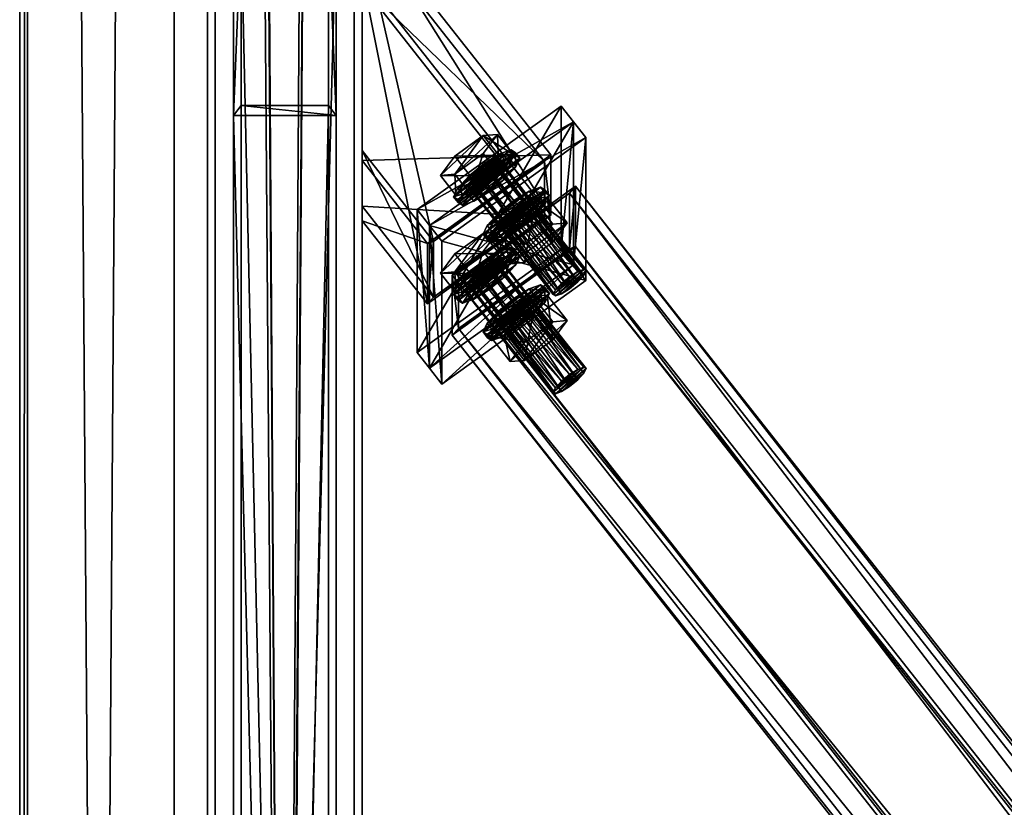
# Model space of a CAD drawing. Header units: millimetres. Extents: x 60485 to 71303, y 100 to 16900.
# Tile 497 of 656: x 60497 to 60880, y 13227 to 13533. Entities that reach past the tile are written whole.
import ezdxf

# ---------------------------------------------------------------- set-up
doc = ezdxf.new("R2010")
doc.units = ezdxf.units.MM
for name, color, linetype in [('13', 7, 'Continuous'), ('3', 7, 'Continuous'), ('4', 7, 'Continuous'), ('6', 7, 'Continuous'), ('99', 7, 'Continuous')]:
    doc.layers.add(name, color=color, linetype=linetype)

msp = doc.modelspace()

# ---------------------------------------------------------------- meshes
at = {"layer": '13', "color": 30}
mesh = msp.add_polyface(dxfattribs=at)
corners = [(60497, 8529.52, 5694.2), (60497, 8511.98, 5636.83), (60497, 16871.02, 3081.12), (60497, 16888.56, 3138.5), (60500, 8511.98, 5636.83), (60500, 16871.02, 3081.12), (60500, 8528.65, 5691.34), (60500, 16887.68, 3135.63), (60557, 8528.65, 5691.34), (60557, 16887.68, 3135.63), (60557, 8529.52, 5694.2), (60557, 16888.56, 3138.5)]
mesh.append_faces([[corners[k] for k in face] for face in [(0, 2, 3, 3), (1, 5, 2, 2), (4, 7, 5, 5), (6, 9, 7, 7), (8, 11, 9, 9), (10, 3, 11, 11), (0, 4, 1, 1), (8, 0, 10, 10), (7, 2, 5, 5)]], dxfattribs={"vtx0": -1, "color": 30})
mesh.append_faces([[corners[k] for k in face] for face in [(4, 0, 6, 6), (6, 0, 8, 8), (3, 7, 11, 11)]], dxfattribs={"vtx0": -1, "vtx1": -1, "color": 30})
mesh.append_faces([[corners[k] for k in face] for face in [(7, 3, 2, 2)]], dxfattribs={"vtx0": -1, "vtx2": -1, "vtx3": -1, "color": 30})
mesh.append_faces([[corners[k] for k in face] for face in [(9, 11, 7, 7)]], dxfattribs={"vtx1": -1, "color": 30})
mesh.append_faces([[corners[k] for k in face] for face in [(0, 1, 2, 2), (1, 4, 5, 5), (4, 6, 7, 7), (6, 8, 9, 9), (8, 10, 11, 11), (10, 0, 3, 3)]], dxfattribs={"vtx2": -1, "vtx3": -1, "color": 30})
at = {"layer": '13', "color": 7}
mesh = msp.add_polyface(dxfattribs=at)
corners = [(60674.37, 13472.33, 4082.48), (60680.76, 13476.93, 4081.07), (60677.56, 13474.95, 4082.8), (60672.03, 13469.79, 4080.19), (60671.17, 13468.01, 4076.55), (60683.1, 13477.76, 4077.75), (60672.03, 13467.46, 4072.54), (60683.96, 13477.21, 4073.74), (60674.37, 13468.28, 4069.23), (60683.1, 13475.42, 4070.1), (60677.56, 13470.27, 4067.5), (60666.49, 13464.64, 4077.58), (60672.03, 13465.12, 4064.89), (60666.01, 13472.76, 4062.55), (60660.48, 13472.28, 4075.25), (60683.1, 13473.08, 4062.45), (60677.09, 13480.73, 4060.12), (60683.1, 13480.1, 4085.41), (60672.03, 13472.13, 4087.84), (60666.01, 13479.77, 4085.5), (60677.09, 13487.74, 4083.07), (60682.62, 13488.22, 4070.38), (60667.38, 13461.69, 4078.49), (60667.18, 13462.95, 4070.26), (60665.58, 13463.98, 4077.78), (60668.99, 13460.65, 4070.96), (60673.37, 13462.21, 4064.74), (60671.57, 13464.5, 4064.04), (60679.37, 13465.93, 4061.5), (60677.56, 13468.22, 4060.8), (60683.56, 13473.12, 4061.41), (60679.37, 13474.7, 4090.19), (60673.37, 13469.8, 4089.59), (60671.57, 13472.09, 4088.89), (60677.56, 13476.99, 4089.49), (60668.99, 13465.04, 4085.3), (60667.18, 13467.33, 4084.6), (60685.36, 13470.83, 4062.11), (60689.75, 13475.59, 4066.39), (60691.35, 13478.94, 4073.21), (60689.75, 13479.98, 4080.74), (60685.36, 13478.43, 4086.95), (60683.56, 13480.72, 4086.25), (60687.94, 13482.27, 4080.04), (60689.55, 13481.23, 4072.51), (60687.94, 13477.89, 4065.69)]
mesh.append_faces([[corners[k] for k in face] for face in [(0, 1, 2, 2), (11, 13, 14, 14), (12, 16, 13, 13), (17, 19, 20, 20), (18, 14, 19, 19), (17, 11, 18, 18), (14, 20, 19, 19), (21, 13, 16, 16), (22, 23, 24, 24), (26, 29, 27, 27), (28, 30, 29, 29), (31, 33, 34, 34), (32, 36, 33, 33), (35, 24, 36, 36), (26, 37, 28, 28), (41, 32, 31, 31), (33, 42, 34, 34), (30, 27, 29, 29)]], dxfattribs={"vtx0": -1, "color": 7})
mesh.append_faces([[corners[k] for k in face] for face in [(20, 13, 21, 21)]], dxfattribs={"vtx0": -1, "vtx1": -1, "color": 7})
mesh.append_faces([[corners[k] for k in face] for face in [(1, 0, 3, 3), (1, 3, 4, 4), (5, 4, 6, 6), (7, 6, 8, 8), (9, 8, 10, 10), (17, 12, 11, 11), (20, 14, 13, 13), (38, 26, 25, 25), (39, 25, 22, 22), (40, 22, 35, 35), (41, 35, 32, 32), (42, 33, 36, 36), (43, 36, 24, 24), (44, 24, 23, 23), (45, 23, 27, 27)]], dxfattribs={"vtx0": -1, "vtx2": -1, "vtx3": -1, "color": 7})
mesh.append_faces([[corners[k] for k in face] for face in [(11, 12, 13, 13), (12, 15, 16, 16), (17, 18, 19, 19), (18, 11, 14, 14), (25, 26, 27, 27), (26, 28, 29, 29), (31, 32, 33, 33), (32, 35, 36, 36), (35, 22, 24, 24)]], dxfattribs={"vtx2": -1, "vtx3": -1, "color": 7})
mesh = msp.add_polyface(dxfattribs=at)
corners = [(60713.83, 13430.86, 4080.67), (60683.1, 13475.42, 4070.1), (60680.76, 13472.88, 4067.82), (60716.17, 13433.4, 4082.95), (60683.96, 13477.21, 4073.74), (60717.02, 13435.18, 4086.59), (60683.1, 13477.76, 4077.75), (60716.17, 13435.73, 4090.6), (60680.76, 13476.93, 4081.07), (60713.83, 13434.91, 4093.92), (60677.56, 13474.95, 4082.8), (60710.63, 13432.92, 4095.65), (60674.37, 13472.33, 4082.48), (60671.17, 13468.01, 4076.55), (60672.03, 13467.46, 4072.54), (60674.37, 13468.28, 4069.23), (60677.56, 13470.27, 4067.5), (60683.1, 13473.08, 4062.45), (60688.64, 13480.58, 4072.71), (60682.62, 13488.22, 4070.38), (60677.09, 13480.73, 4060.12), (60683.1, 13480.1, 4085.41), (60677.09, 13487.74, 4083.07), (60672.03, 13465.12, 4064.89), (60679.37, 13465.93, 4061.5), (60685.36, 13470.83, 4062.11), (60683.56, 13473.12, 4061.41), (60689.75, 13475.59, 4066.39), (60687.94, 13477.89, 4065.69), (60691.35, 13478.94, 4073.21), (60689.55, 13481.23, 4072.51), (60689.75, 13479.98, 4080.74), (60687.94, 13482.27, 4080.04), (60685.36, 13478.43, 4086.95), (60683.56, 13480.72, 4086.25), (60679.37, 13474.7, 4090.19), (60677.56, 13476.99, 4089.49), (60673.37, 13462.21, 4064.74), (60668.99, 13460.65, 4070.96), (60667.38, 13461.69, 4078.49), (60668.99, 13465.04, 4085.3), (60667.18, 13467.33, 4084.6), (60665.58, 13463.98, 4077.78), (60667.18, 13462.95, 4070.26), (60671.57, 13464.5, 4064.04), (60701.17, 13461.07, 4070.83), (60702.78, 13464.42, 4077.65), (60700.97, 13466.71, 4076.95), (60699.37, 13463.37, 4070.13), (60701.17, 13465.46, 4085.18), (60699.37, 13467.75, 4084.47), (60696.78, 13463.91, 4091.39), (60694.98, 13466.2, 4090.69), (60688.99, 13462.48, 4093.93), (60678.61, 13452.81, 4089.04)]
mesh.append_faces([[corners[k] for k in face] for face in [(0, 1, 2, 2), (3, 4, 1, 1), (5, 6, 4, 4), (7, 8, 6, 6), (9, 10, 8, 8), (11, 12, 10, 10), (1, 16, 2, 2), (17, 19, 20, 20), (18, 22, 19, 19), (23, 18, 17, 17), (25, 28, 26, 26), (27, 30, 28, 28), (29, 32, 30, 30), (31, 34, 32, 32), (33, 36, 34, 34), (45, 47, 48, 48), (46, 50, 47, 47), (49, 52, 50, 50), (51, 53, 52, 52)]], dxfattribs={"vtx0": -1, "color": 7})
mesh.append_faces([[corners[k] for k in face] for face in [(8, 13, 6, 6), (6, 14, 4, 4), (4, 15, 1, 1), (18, 23, 21, 21), (25, 37, 27, 27), (27, 38, 29, 29), (29, 39, 31, 31), (31, 40, 33, 33), (34, 41, 32, 32), (32, 42, 30, 30), (30, 43, 28, 28), (28, 44, 26, 26), (52, 54, 50, 50)]], dxfattribs={"vtx0": -1, "vtx1": -1, "color": 7})
mesh.append_faces([[corners[k] for k in face] for face in [(17, 18, 19, 19), (18, 21, 22, 22), (24, 25, 26, 26), (25, 27, 28, 28), (27, 29, 30, 30), (29, 31, 32, 32), (31, 33, 34, 34), (33, 35, 36, 36), (45, 46, 47, 47), (46, 49, 50, 50), (49, 51, 52, 52)]], dxfattribs={"vtx2": -1, "vtx3": -1, "color": 7})
mesh = msp.add_polyface(dxfattribs=at)
corners = [(60705.1, 13425.43, 4085.39), (60707.44, 13426.26, 4082.07), (60674.37, 13468.28, 4069.23), (60710.63, 13428.24, 4080.35), (60677.56, 13470.27, 4067.5), (60713.83, 13430.86, 4080.67), (60680.76, 13472.88, 4067.82), (60716.17, 13433.4, 4082.95), (60683.1, 13475.42, 4070.1), (60717.02, 13435.18, 4086.59), (60683.96, 13477.21, 4073.74), (60716.17, 13435.73, 4090.6), (60683.1, 13477.76, 4077.75), (60713.83, 13434.91, 4093.92), (60680.76, 13476.93, 4081.07), (60710.63, 13432.92, 4095.65), (60677.56, 13474.95, 4082.8), (60707.44, 13430.31, 4095.33), (60674.37, 13472.33, 4082.48), (60705.1, 13427.77, 4093.04), (60672.03, 13469.79, 4080.19), (60693.07, 13438.37, 4073.07), (60704.14, 13446.34, 4070.63), (60696.33, 13456.27, 4067.59), (60685.25, 13448.31, 4070.03), (60709.68, 13453.83, 4080.89), (60701.86, 13463.76, 4077.85), (60704.14, 13453.36, 4093.58), (60696.33, 13463.29, 4090.54), (60693.07, 13445.39, 4096.02), (60685.25, 13455.32, 4092.98), (60687.53, 13437.9, 4085.76), (60684.8, 13447.69, 4069.18), (60690.79, 13451.41, 4065.94), (60688.99, 13453.7, 4065.24), (60696.78, 13456.31, 4066.55), (60694.98, 13458.6, 4065.85), (60701.17, 13461.07, 4070.83), (60699.37, 13463.37, 4070.13), (60696.78, 13463.91, 4091.39), (60690.79, 13460.18, 4094.63), (60688.99, 13462.48, 4093.93), (60680.41, 13446.14, 4075.4), (60702.78, 13464.42, 4077.65), (60678.8, 13447.17, 4082.92), (60701.17, 13465.46, 4085.18), (60680.41, 13450.52, 4089.74), (60684.8, 13455.28, 4094.03), (60682.99, 13457.58, 4093.33), (60694.98, 13466.2, 4090.69), (60699.37, 13467.75, 4084.47), (60677, 13449.47, 4082.22), (60700.97, 13466.71, 4076.95), (60678.61, 13448.43, 4074.7), (60682.99, 13449.98, 4068.48), (60691.35, 13440.93, 3948.89), (60689.75, 13441.97, 3956.42), (60687.94, 13444.26, 3955.72), (60689.55, 13443.23, 3948.19)]
mesh.append_faces([[corners[k] for k in face] for face in [(21, 23, 24, 24), (22, 26, 23, 23), (25, 28, 26, 26), (27, 30, 28, 28), (21, 25, 22, 22), (27, 31, 29, 29), (26, 24, 23, 23), (33, 36, 34, 34), (35, 38, 36, 36), (32, 35, 33, 33), (39, 47, 40, 40), (48, 49, 41, 41), (36, 54, 34, 34), (55, 57, 58, 58)]], dxfattribs={"vtx0": -1, "color": 7})
mesh.append_faces([[corners[k] for k in face] for face in [(25, 31, 27, 27), (28, 24, 26, 26), (35, 32, 37, 37), (37, 42, 43, 43), (43, 44, 45, 45), (45, 46, 39, 39), (50, 51, 52, 52), (52, 53, 38, 38), (38, 54, 36, 36)]], dxfattribs={"vtx0": -1, "vtx1": -1, "color": 7})
mesh.append_faces([[corners[k] for k in face] for face in [(25, 21, 31, 31)]], dxfattribs={"vtx0": -1, "vtx2": -1, "vtx3": -1, "color": 7})
mesh.append_faces([[corners[k] for k in face] for face in [(0, 1, 2, 2), (1, 3, 4, 4), (3, 5, 6, 6), (5, 7, 8, 8), (7, 9, 10, 10), (9, 11, 12, 12), (11, 13, 14, 14), (13, 15, 16, 16), (15, 17, 18, 18), (17, 19, 20, 20), (21, 22, 23, 23), (22, 25, 26, 26), (25, 27, 28, 28), (27, 29, 30, 30), (32, 33, 34, 34), (33, 35, 36, 36), (35, 37, 38, 38), (39, 40, 41, 41), (55, 56, 57, 57)]], dxfattribs={"vtx2": -1, "vtx3": -1, "color": 7})
mesh = msp.add_polyface(dxfattribs=at)
corners = [(60704.24, 13425.98, 4089.4), (60705.1, 13425.43, 4085.39), (60672.03, 13467.46, 4072.54), (60671.17, 13468.01, 4076.55), (60674.37, 13468.28, 4069.23), (60707.44, 13426.26, 4082.07), (60677.56, 13470.27, 4067.5), (60710.63, 13428.24, 4080.35), (60680.76, 13472.88, 4067.82), (60707.44, 13430.31, 4095.33), (60672.03, 13469.79, 4080.19), (60674.37, 13472.33, 4082.48), (60705.1, 13427.77, 4093.04), (60687.53, 13437.9, 4085.76), (60693.07, 13438.37, 4073.07), (60685.25, 13448.31, 4070.03), (60679.72, 13447.83, 4082.72), (60693.07, 13445.39, 4096.02), (60685.25, 13455.32, 4092.98), (60696.33, 13463.29, 4090.54), (60667.38, 13461.69, 4078.49), (60668.99, 13460.65, 4070.96), (60667.18, 13462.95, 4070.26), (60671.57, 13464.5, 4064.04), (60678.8, 13447.17, 4082.92), (60680.41, 13446.14, 4075.4), (60678.61, 13448.43, 4074.7), (60677, 13449.47, 4082.22), (60684.8, 13447.69, 4069.18), (60682.99, 13449.98, 4068.48), (60688.99, 13453.7, 4065.24), (60690.79, 13460.18, 4094.63), (60684.8, 13455.28, 4094.03), (60682.99, 13457.58, 4093.33), (60688.99, 13462.48, 4093.93), (60680.41, 13450.52, 4089.74), (60678.61, 13452.81, 4089.04), (60701.17, 13461.07, 4070.83), (60702.78, 13464.42, 4077.65), (60701.17, 13465.46, 4085.18), (60696.78, 13463.91, 4091.39), (60694.98, 13466.2, 4090.69), (60699.37, 13467.75, 4084.47), (60700.97, 13466.71, 4076.95), (60699.37, 13463.37, 4070.13), (60683.1, 13435.08, 3938.13), (60688.64, 13442.57, 3948.39), (60682.62, 13450.21, 3946.06), (60677.09, 13442.72, 3935.8), (60683.1, 13442.09, 3961.09), (60677.09, 13449.73, 3958.75), (60666.01, 13441.77, 3961.19), (60666.01, 13434.75, 3938.23), (60689.75, 13441.97, 3956.42), (60683.56, 13442.71, 3961.93), (60687.94, 13444.26, 3955.72)]
mesh.append_faces([[corners[k] for k in face] for face in [(0, 2, 3, 3), (1, 4, 2, 2), (5, 6, 4, 4), (7, 8, 6, 6), (9, 10, 11, 11), (12, 3, 10, 10), (13, 15, 16, 16), (17, 16, 18, 18), (16, 19, 18, 18), (21, 23, 22, 22), (24, 26, 27, 27), (25, 29, 26, 26), (28, 30, 29, 29), (31, 33, 34, 34), (32, 36, 33, 33), (35, 27, 36, 36), (45, 47, 48, 48), (46, 50, 47, 47), (49, 51, 50, 50), (47, 52, 48, 48), (53, 54, 55, 55)]], dxfattribs={"vtx0": -1, "color": 7})
mesh.append_faces([[corners[k] for k in face] for face in [(50, 52, 47, 47)]], dxfattribs={"vtx0": -1, "vtx1": -1, "color": 7})
mesh.append_faces([[corners[k] for k in face] for face in [(19, 16, 15, 15), (37, 28, 25, 25), (38, 25, 24, 24), (39, 24, 35, 35), (40, 35, 32, 32), (41, 33, 36, 36), (42, 36, 27, 27), (43, 27, 26, 26), (44, 26, 29, 29)]], dxfattribs={"vtx0": -1, "vtx2": -1, "vtx3": -1, "color": 7})
mesh.append_faces([[corners[k] for k in face] for face in [(0, 1, 2, 2), (12, 0, 3, 3), (13, 14, 15, 15), (17, 13, 16, 16), (20, 21, 22, 22), (24, 25, 26, 26), (25, 28, 29, 29), (31, 32, 33, 33), (32, 35, 36, 36), (35, 24, 27, 27), (45, 46, 47, 47), (46, 49, 50, 50)]], dxfattribs={"vtx2": -1, "vtx3": -1, "color": 7})
mesh = msp.add_polyface(dxfattribs=at)
corners = [(60672.03, 13431.79, 3955.87), (60677.56, 13436.94, 3958.48), (60674.37, 13434.33, 3958.16), (60680.76, 13438.93, 3956.75), (60671.17, 13430, 3952.23), (60683.1, 13439.75, 3953.44), (60672.03, 13429.45, 3948.22), (60683.96, 13439.2, 3949.42), (60674.37, 13430.27, 3944.91), (60683.1, 13437.41, 3945.78), (60677.56, 13432.26, 3943.18), (60666.49, 13426.63, 3953.26), (60672.03, 13427.11, 3940.57), (60666.01, 13434.75, 3938.23), (60660.48, 13434.27, 3950.93), (60683.1, 13435.08, 3938.13), (60677.09, 13442.72, 3935.8), (60683.1, 13442.09, 3961.09), (60672.03, 13434.13, 3963.52), (60666.01, 13441.77, 3961.19), (60688.64, 13442.57, 3948.39), (60677.09, 13449.73, 3958.75), (60667.38, 13423.68, 3954.17), (60667.18, 13424.94, 3945.94), (60665.58, 13425.98, 3953.46), (60668.99, 13422.65, 3946.64), (60673.37, 13424.2, 3940.42), (60671.57, 13426.49, 3939.72), (60679.37, 13427.92, 3937.18), (60677.56, 13430.21, 3936.48), (60683.56, 13435.11, 3937.09), (60685.36, 13440.42, 3962.63), (60679.37, 13436.69, 3965.87), (60677.56, 13438.99, 3965.17), (60673.37, 13431.79, 3965.27), (60671.57, 13434.09, 3964.57), (60668.99, 13427.03, 3960.98), (60667.18, 13429.32, 3960.28), (60685.36, 13432.82, 3937.79), (60689.75, 13437.58, 3942.07), (60691.35, 13440.93, 3948.89), (60689.75, 13441.97, 3956.42), (60683.56, 13442.71, 3961.93), (60687.94, 13444.26, 3955.72), (60689.55, 13443.23, 3948.19), (60687.94, 13439.88, 3941.37)]
mesh.append_faces([[corners[k] for k in face] for face in [(0, 1, 2, 2), (11, 13, 14, 14), (12, 16, 13, 13), (18, 14, 19, 19), (17, 11, 18, 18), (14, 21, 19, 19), (22, 23, 24, 24), (26, 29, 27, 27), (28, 30, 29, 29), (32, 35, 33, 33), (34, 37, 35, 35), (36, 24, 37, 37), (26, 38, 28, 28), (31, 34, 32, 32), (35, 42, 33, 33), (30, 27, 29, 29)]], dxfattribs={"vtx0": -1, "color": 7})
mesh.append_faces([[corners[k] for k in face] for face in [(1, 0, 3, 3), (3, 4, 5, 5), (20, 11, 17, 17)]], dxfattribs={"vtx0": -1, "vtx1": -1, "color": 7})
mesh.append_faces([[corners[k] for k in face] for face in [(3, 0, 4, 4), (5, 4, 6, 6), (7, 6, 8, 8), (9, 8, 10, 10), (20, 12, 11, 11), (21, 14, 13, 13), (39, 26, 25, 25), (40, 25, 22, 22), (41, 22, 36, 36), (31, 36, 34, 34), (42, 35, 37, 37), (43, 37, 24, 24), (44, 24, 23, 23), (45, 23, 27, 27)]], dxfattribs={"vtx0": -1, "vtx2": -1, "vtx3": -1, "color": 7})
mesh.append_faces([[corners[k] for k in face] for face in [(11, 12, 13, 13), (12, 15, 16, 16), (17, 18, 19, 19), (18, 11, 14, 14), (25, 26, 27, 27), (26, 28, 29, 29), (31, 32, 33, 33), (32, 34, 35, 35), (34, 36, 37, 37), (36, 22, 24, 24)]], dxfattribs={"vtx2": -1, "vtx3": -1, "color": 7})
mesh = msp.add_polyface(dxfattribs=at)
corners = [(60710.63, 13428.24, 4080.35), (60716.17, 13433.4, 4082.95), (60713.83, 13430.86, 4080.67), (60707.44, 13426.26, 4082.07), (60717.02, 13435.18, 4086.59), (60705.1, 13425.43, 4085.39), (60716.17, 13435.73, 4090.6), (60704.24, 13425.98, 4089.4), (60713.83, 13434.91, 4093.92), (60705.1, 13427.77, 4093.04), (60710.63, 13432.92, 4095.65), (60707.44, 13430.31, 4095.33), (60713.83, 13392.85, 3956.35), (60683.1, 13437.41, 3945.78), (60680.76, 13434.87, 3943.5), (60716.17, 13395.39, 3958.63), (60683.96, 13439.2, 3949.42), (60717.02, 13397.17, 3962.27), (60683.1, 13439.75, 3953.44), (60716.17, 13397.73, 3966.28), (60680.76, 13438.93, 3956.75), (60713.83, 13396.9, 3969.6), (60677.56, 13436.94, 3958.48), (60710.63, 13394.91, 3971.33), (60674.37, 13434.33, 3958.16), (60672.03, 13429.45, 3948.22), (60674.37, 13430.27, 3944.91), (60677.56, 13432.26, 3943.18), (60672.03, 13427.11, 3940.57), (60688.64, 13442.57, 3948.39), (60683.1, 13435.08, 3938.13), (60679.37, 13427.92, 3937.18), (60685.36, 13432.82, 3937.79), (60683.56, 13435.11, 3937.09), (60689.75, 13437.58, 3942.07), (60687.94, 13439.88, 3941.37), (60691.35, 13440.93, 3948.89), (60689.55, 13443.23, 3948.19), (60689.75, 13441.97, 3956.42), (60685.36, 13440.42, 3962.63), (60683.56, 13442.71, 3961.93), (60677.56, 13438.99, 3965.17), (60673.37, 13424.2, 3940.42), (60668.99, 13422.65, 3946.64), (60667.38, 13423.68, 3954.17), (60668.99, 13427.03, 3960.98), (60667.18, 13429.32, 3960.28), (60687.94, 13444.26, 3955.72), (60665.58, 13425.98, 3953.46), (60667.18, 13424.94, 3945.94), (60671.57, 13426.49, 3939.72), (60701.17, 13423.07, 3946.51), (60702.78, 13426.41, 3953.33), (60700.97, 13428.71, 3952.63), (60699.37, 13425.36, 3945.81), (60701.17, 13427.45, 3960.86), (60699.37, 13429.74, 3960.16), (60696.78, 13425.9, 3967.07), (60694.98, 13428.19, 3966.37), (60688.99, 13424.47, 3969.61), (60678.61, 13414.81, 3964.72)]
mesh.append_faces([[corners[k] for k in face] for face in [(0, 1, 2, 2), (10, 9, 11, 11), (12, 13, 14, 14), (15, 16, 13, 13), (17, 18, 16, 16), (19, 20, 18, 18), (21, 22, 20, 20), (23, 24, 22, 22), (13, 27, 14, 14), (28, 29, 30, 30), (32, 35, 33, 33), (34, 37, 35, 35), (39, 41, 40, 40), (51, 53, 54, 54), (52, 56, 53, 53), (55, 58, 56, 56), (57, 59, 58, 58)]], dxfattribs={"vtx0": -1, "color": 7})
mesh.append_faces([[corners[k] for k in face] for face in [(1, 3, 4, 4), (4, 5, 6, 6), (6, 7, 8, 8), (8, 9, 10, 10), (18, 25, 16, 16), (16, 26, 13, 13), (32, 42, 34, 34), (34, 43, 36, 36), (36, 44, 38, 38), (38, 45, 39, 39), (40, 46, 47, 47), (47, 48, 37, 37), (37, 49, 35, 35), (35, 50, 33, 33), (58, 60, 56, 56)]], dxfattribs={"vtx0": -1, "vtx1": -1, "color": 7})
mesh.append_faces([[corners[k] for k in face] for face in [(1, 0, 3, 3), (4, 3, 5, 5), (6, 5, 7, 7), (8, 7, 9, 9)]], dxfattribs={"vtx0": -1, "vtx2": -1, "vtx3": -1, "color": 7})
mesh.append_faces([[corners[k] for k in face] for face in [(31, 32, 33, 33), (32, 34, 35, 35), (34, 36, 37, 37), (38, 39, 40, 40), (51, 52, 53, 53), (52, 55, 56, 56), (55, 57, 58, 58)]], dxfattribs={"vtx2": -1, "vtx3": -1, "color": 7})
mesh = msp.add_polyface(dxfattribs=at)
corners = [(60707.44, 13388.25, 3957.75), (60710.63, 13390.23, 3956.03), (60677.56, 13432.26, 3943.18), (60713.83, 13392.85, 3956.35), (60680.76, 13434.87, 3943.5), (60716.17, 13395.39, 3958.63), (60683.1, 13437.41, 3945.78), (60717.02, 13397.17, 3962.27), (60683.96, 13439.2, 3949.42), (60716.17, 13397.73, 3966.28), (60683.1, 13439.75, 3953.44), (60713.83, 13396.9, 3969.6), (60680.76, 13438.93, 3956.75), (60710.63, 13394.91, 3971.33), (60677.56, 13436.94, 3958.48), (60707.44, 13392.3, 3971.01), (60674.37, 13434.33, 3958.16), (60705.1, 13387.42, 3961.07), (60704.24, 13387.97, 3965.08), (60705.1, 13389.76, 3968.72), (60693.07, 13400.36, 3948.75), (60704.14, 13408.33, 3946.31), (60696.33, 13418.26, 3943.27), (60709.68, 13415.82, 3956.57), (60701.86, 13425.76, 3953.53), (60704.14, 13415.35, 3969.26), (60696.33, 13425.28, 3966.23), (60693.07, 13407.38, 3971.7), (60685.25, 13417.31, 3968.66), (60687.53, 13399.89, 3961.44), (60679.72, 13409.82, 3958.4), (60685.25, 13410.3, 3945.71), (60690.79, 13413.4, 3941.62), (60696.78, 13418.3, 3942.23), (60694.98, 13420.6, 3941.53), (60688.99, 13415.7, 3940.92), (60701.17, 13423.07, 3946.51), (60699.37, 13425.36, 3945.81), (60696.78, 13425.9, 3967.07), (60690.79, 13422.17, 3970.31), (60688.99, 13424.47, 3969.61), (60684.8, 13409.68, 3944.86), (60680.41, 13408.13, 3951.08), (60702.78, 13426.41, 3953.33), (60678.8, 13409.16, 3958.6), (60701.17, 13427.45, 3960.86), (60680.41, 13412.51, 3965.42), (60699.37, 13429.74, 3960.16), (60677, 13411.46, 3957.9), (60700.97, 13428.71, 3952.63), (60678.61, 13410.42, 3950.38), (60682.99, 13411.97, 3944.16)]
mesh.append_faces([[corners[k] for k in face] for face in [(1, 5, 3, 3), (13, 19, 15, 15), (21, 24, 22, 22), (23, 26, 24, 24), (25, 28, 26, 26), (20, 23, 21, 21), (25, 29, 27, 27), (24, 31, 22, 22), (32, 34, 35, 35), (33, 37, 34, 34)]], dxfattribs={"vtx0": -1, "color": 7})
mesh.append_faces([[corners[k] for k in face] for face in [(5, 0, 7, 7), (7, 17, 9, 9), (9, 18, 11, 11), (11, 19, 13, 13), (23, 20, 25, 25), (26, 30, 24, 24), (33, 41, 36, 36), (36, 42, 43, 43), (43, 44, 45, 45), (45, 46, 38, 38), (47, 48, 49, 49), (49, 50, 37, 37), (37, 51, 34, 34)]], dxfattribs={"vtx0": -1, "vtx1": -1, "color": 7})
mesh.append_faces([[corners[k] for k in face] for face in [(5, 1, 0, 0), (7, 0, 17, 17), (9, 17, 18, 18), (11, 18, 19, 19), (25, 20, 29, 29)]], dxfattribs={"vtx0": -1, "vtx2": -1, "vtx3": -1, "color": 7})
mesh.append_faces([[corners[k] for k in face] for face in [(0, 1, 2, 2), (1, 3, 4, 4), (3, 5, 6, 6), (5, 7, 8, 8), (7, 9, 10, 10), (9, 11, 12, 12), (11, 13, 14, 14), (13, 15, 16, 16), (20, 21, 22, 22), (21, 23, 24, 24), (23, 25, 26, 26), (25, 27, 28, 28), (32, 33, 34, 34), (33, 36, 37, 37), (38, 39, 40, 40)]], dxfattribs={"vtx2": -1, "vtx3": -1, "color": 7})
mesh = msp.add_polyface(dxfattribs=at)
corners = [(60704.24, 13387.97, 3965.08), (60705.1, 13387.42, 3961.07), (60672.03, 13429.45, 3948.22), (60671.17, 13430, 3952.23), (60707.44, 13388.25, 3957.75), (60674.37, 13430.27, 3944.91), (60677.56, 13432.26, 3943.18), (60710.63, 13390.23, 3956.03), (60680.76, 13434.87, 3943.5), (60707.44, 13392.3, 3971.01), (60705.1, 13389.76, 3968.72), (60672.03, 13431.79, 3955.87), (60674.37, 13434.33, 3958.16), (60687.53, 13399.89, 3961.44), (60693.07, 13400.36, 3948.75), (60685.25, 13410.3, 3945.71), (60679.72, 13409.82, 3958.4), (60696.33, 13418.26, 3943.27), (60693.07, 13407.38, 3971.7), (60685.25, 13417.31, 3968.66), (60696.33, 13425.28, 3966.23), (60701.86, 13425.76, 3953.53), (60667.38, 13423.68, 3954.17), (60668.99, 13422.65, 3946.64), (60667.18, 13424.94, 3945.94), (60671.57, 13426.49, 3939.72), (60678.8, 13409.16, 3958.6), (60680.41, 13408.13, 3951.08), (60678.61, 13410.42, 3950.38), (60677, 13411.46, 3957.9), (60684.8, 13409.68, 3944.86), (60682.99, 13411.97, 3944.16), (60690.79, 13413.4, 3941.62), (60688.99, 13415.7, 3940.92), (60690.79, 13422.17, 3970.31), (60684.8, 13417.27, 3969.71), (60682.99, 13419.57, 3969.01), (60688.99, 13424.47, 3969.61), (60680.41, 13412.51, 3965.42), (60678.61, 13414.81, 3964.72), (60696.78, 13418.3, 3942.23), (60701.17, 13423.07, 3946.51), (60702.78, 13426.41, 3953.33), (60701.17, 13427.45, 3960.86), (60696.78, 13425.9, 3967.07), (60694.98, 13428.19, 3966.37), (60699.37, 13429.74, 3960.16), (60700.97, 13428.71, 3952.63), (60699.37, 13425.36, 3945.81), (60694.98, 13420.6, 3941.53)]
mesh.append_faces([[corners[k] for k in face] for face in [(0, 2, 3, 3), (1, 5, 2, 2), (4, 6, 5, 5), (7, 8, 6, 6), (9, 11, 12, 12), (10, 3, 11, 11), (13, 15, 16, 16), (14, 17, 15, 15), (18, 16, 19, 19), (16, 20, 19, 19), (23, 25, 24, 24), (26, 28, 29, 29), (27, 31, 28, 28), (30, 33, 31, 31), (34, 36, 37, 37), (35, 39, 36, 36), (38, 29, 39, 39), (30, 40, 32, 32), (44, 35, 34, 34), (36, 45, 37, 37), (49, 31, 33, 33)]], dxfattribs={"vtx0": -1, "color": 7})
mesh.append_faces([[corners[k] for k in face] for face in [(21, 16, 15, 15), (41, 30, 27, 27), (42, 27, 26, 26), (43, 26, 38, 38), (44, 38, 35, 35), (45, 36, 39, 39), (46, 39, 29, 29), (47, 29, 28, 28), (48, 28, 31, 31)]], dxfattribs={"vtx0": -1, "vtx2": -1, "vtx3": -1, "color": 7})
mesh.append_faces([[corners[k] for k in face] for face in [(0, 1, 2, 2), (1, 4, 5, 5), (9, 10, 11, 11), (10, 0, 3, 3), (13, 14, 15, 15), (18, 13, 16, 16), (22, 23, 24, 24), (26, 27, 28, 28), (27, 30, 31, 31), (30, 32, 33, 33), (34, 35, 36, 36), (35, 38, 39, 39), (38, 26, 29, 29)]], dxfattribs={"vtx2": -1, "vtx3": -1, "color": 7})
at = {"layer": '3', "color": 91}
mesh = msp.add_polyface(dxfattribs=at)
corners = [(60573, 16854.96, 2970.03), (60573, 16738.42, 2970.03), (60573, 8515, 5484.18), (60573, 8515, 5561.56), (60573, 16854.96, 3011.78), (60627, 8515, 5561.56), (60627, 16854.96, 3011.78), (60627, 16738.42, 2970.03), (60627, 16854.96, 2970.03), (60627, 8515, 5484.18), (60630, 8515, 5564.7), (60630, 8515, 5481.04), (60570, 8515, 5481.04), (60570, 8515, 5564.7), (60570, 16854.96, 3014.92), (60630, 16854.96, 3014.92), (60630, 16854.96, 2970.03), (60570, 16854.96, 2970.03), (60570, 16728.16, 2970.03), (60630, 16728.16, 2970.03)]
mesh.append_faces([[corners[k] for k in face] for face in [(1, 4, 0, 0), (3, 1, 2, 2), (3, 6, 4, 4), (7, 5, 9, 9), (6, 7, 8, 8), (1, 9, 2, 2), (10, 14, 15, 15), (16, 6, 8, 8), (0, 14, 17, 17), (18, 13, 12, 12), (14, 18, 17, 17), (19, 12, 11, 11), (19, 15, 16, 16), (10, 19, 11, 11), (7, 16, 8, 8), (17, 1, 0, 0)]], dxfattribs={"vtx0": -1, "color": 91})
mesh.append_faces([[corners[k] for k in face] for face in [(4, 1, 3, 3), (5, 7, 6, 6), (10, 5, 13, 13), (5, 11, 9, 9), (9, 11, 2, 2), (13, 3, 12, 12), (3, 13, 5, 5), (12, 2, 11, 11), (14, 4, 15, 15), (15, 6, 16, 16), (13, 18, 14, 14), (15, 19, 10, 10), (19, 7, 18, 18), (18, 1, 17, 17), (1, 18, 7, 7)]], dxfattribs={"vtx0": -1, "vtx1": -1, "color": 91})
mesh.append_faces([[corners[k] for k in face] for face in [(5, 10, 11, 11), (12, 3, 2, 2), (14, 0, 4, 4), (15, 4, 6, 6), (7, 19, 16, 16)]], dxfattribs={"vtx0": -1, "vtx2": -1, "vtx3": -1, "color": 91})
mesh.append_faces([[corners[k] for k in face] for face in [(3, 5, 6, 6), (1, 7, 9, 9), (10, 13, 14, 14), (19, 18, 12, 12)]], dxfattribs={"vtx2": -1, "vtx3": -1, "color": 91})
mesh = msp.add_polyface(dxfattribs=at)
corners = [(60700.94, 13456.02, 3973.56), (60657.79, 13424.97, 3983.05), (60630, 13460.29, 3972.25), (60630, 13546.18, 3945.99), (60657.79, 13446.61, 4053.82), (60630, 13481.93, 4043.02), (60700.94, 13477.65, 4044.33), (60630, 13567.81, 4016.76), (60703.34, 13456.87, 3970.16), (60703.34, 13480.26, 4046.67), (60630, 13573.46, 4018.17), (60630, 13550.07, 3941.67), (60655.4, 13445.76, 4057.21), (60630, 13478.03, 4047.35), (60655.4, 13422.37, 3980.71), (60630, 13454.64, 3970.84)]
mesh.append_faces([[corners[k] for k in face] for face in [(0, 2, 3, 3), (1, 5, 2, 2), (4, 7, 5, 5), (6, 3, 7, 7), (8, 10, 11, 11), (9, 13, 10, 10), (12, 15, 13, 13), (14, 11, 15, 15)]], dxfattribs={"vtx0": -1, "color": 91})
mesh.append_faces([[corners[k] for k in face] for face in [(9, 6, 12, 12), (6, 8, 0, 0), (0, 8, 1, 1), (12, 4, 14, 14), (4, 12, 6, 6), (14, 1, 8, 8), (11, 3, 15, 15), (3, 10, 7, 7), (7, 10, 5, 5), (15, 2, 13, 13), (2, 15, 3, 3), (13, 5, 10, 10)]], dxfattribs={"vtx0": -1, "vtx1": -1, "color": 91})
mesh.append_faces([[corners[k] for k in face] for face in [(6, 9, 8, 8), (14, 4, 1, 1), (3, 11, 10, 10), (13, 2, 5, 5)]], dxfattribs={"vtx0": -1, "vtx2": -1, "vtx3": -1, "color": 91})
mesh.append_faces([[corners[k] for k in face] for face in [(0, 1, 2, 2), (1, 4, 5, 5), (4, 6, 7, 7), (6, 0, 3, 3), (8, 9, 10, 10), (9, 12, 13, 13), (12, 14, 15, 15), (14, 8, 11, 11)]], dxfattribs={"vtx2": -1, "vtx3": -1, "color": 91})
mesh = msp.add_polyface(dxfattribs=at)
corners = [(63132.59, 10365.62, 4918.39), (63089.44, 10334.57, 4927.88), (60667.41, 13412.74, 3986.79), (60710.56, 13443.79, 3977.3), (63089.44, 10356.21, 4998.65), (60667.41, 13434.38, 4057.56), (63132.59, 10387.26, 4989.16), (60710.56, 13465.43, 4048.06), (63134.98, 10366.47, 4914.99), (63134.98, 10389.86, 4991.5), (60712.96, 13468.03, 4050.4), (60712.96, 13444.64, 3973.9), (63087.04, 10355.36, 5002.05), (60665.02, 13433.53, 4060.95), (63087.04, 10331.97, 4925.54), (60665.02, 13410.14, 3984.45)]
mesh.append_faces([[corners[k] for k in face] for face in [(0, 2, 3, 3), (1, 5, 2, 2), (4, 7, 5, 5), (6, 3, 7, 7), (8, 10, 11, 11), (9, 13, 10, 10), (12, 15, 13, 13), (14, 11, 15, 15)]], dxfattribs={"vtx0": -1, "color": 91})
mesh.append_faces([[corners[k] for k in face] for face in [(6, 8, 0, 0), (12, 4, 14, 14), (3, 10, 7, 7), (15, 2, 13, 13), (13, 7, 10, 10)]], dxfattribs={"vtx0": -1, "vtx1": -1, "color": 91})
mesh.append_faces([[corners[k] for k in face] for face in [(9, 6, 4, 4), (6, 9, 8, 8), (0, 8, 14, 14), (4, 12, 9, 9), (14, 4, 1, 1), (14, 1, 0, 0), (11, 3, 2, 2), (3, 11, 10, 10), (2, 15, 11, 11), (13, 2, 5, 5), (13, 5, 7, 7)]], dxfattribs={"vtx0": -1, "vtx2": -1, "vtx3": -1, "color": 91})
mesh.append_faces([[corners[k] for k in face] for face in [(0, 1, 2, 2), (1, 4, 5, 5), (4, 6, 7, 7), (6, 0, 3, 3), (8, 9, 10, 10), (9, 12, 13, 13), (12, 14, 15, 15), (14, 8, 11, 11)]], dxfattribs={"vtx2": -1, "vtx3": -1, "color": 91})
at = {"layer": '4', "color": 171}
mesh = msp.add_polyface(dxfattribs=at)
corners = [(60617, 12043.43, 3030.03), (60583, 12043.43, 3030.03), (60583, 13569.29, 3935.79), (60617, 13569.29, 3935.79), (60583, 11937.64, 3030.03), (60583, 13499.46, 3957.14), (60617, 11937.64, 3030.03), (60617, 13499.46, 3957.14), (60620, 12049.31, 3030.03), (60620, 11931.77, 3030.03), (60620, 13495.59, 3958.33), (60620, 13573.17, 3934.61), (60580, 11931.77, 3030.03), (60580, 13495.59, 3958.33), (60580, 12049.31, 3030.03), (60580, 13573.17, 3934.61)]
mesh.append_faces([[corners[k] for k in face] for face in [(0, 2, 3, 3), (1, 5, 2, 2), (4, 7, 5, 5), (6, 3, 7, 7), (8, 10, 11, 11), (9, 13, 10, 10), (12, 15, 13, 13), (14, 11, 15, 15)]], dxfattribs={"vtx0": -1, "color": 171})
mesh.append_faces([[corners[k] for k in face] for face in [(9, 6, 12, 12), (6, 8, 0, 0), (0, 8, 1, 1), (12, 4, 14, 14), (4, 12, 6, 6), (14, 1, 8, 8), (11, 3, 15, 15), (3, 10, 7, 7), (7, 10, 5, 5), (15, 2, 13, 13), (2, 15, 3, 3), (13, 5, 10, 10)]], dxfattribs={"vtx0": -1, "vtx1": -1, "color": 171})
mesh.append_faces([[corners[k] for k in face] for face in [(6, 9, 8, 8), (14, 4, 1, 1), (3, 11, 10, 10), (13, 2, 5, 5)]], dxfattribs={"vtx0": -1, "vtx2": -1, "vtx3": -1, "color": 171})
mesh.append_faces([[corners[k] for k in face] for face in [(0, 1, 2, 2), (1, 4, 5, 5), (4, 6, 7, 7), (6, 0, 3, 3), (8, 9, 10, 10), (9, 12, 13, 13), (12, 14, 15, 15), (14, 8, 11, 11)]], dxfattribs={"vtx2": -1, "vtx3": -1, "color": 171})
at = {"layer": '6', "color": 2}
mesh = msp.add_polyface(dxfattribs=at)
corners = [(60627, 8515, 2973.03), (60573, 8515, 2973.03), (60573, 16718.35, 2973.03), (60627, 16718.35, 2973.03), (60573, 8515, 3027.03), (60573, 16541.72, 3027.03), (60627, 8515, 3027.03), (60627, 16541.72, 3027.03), (60630, 8515, 2970.03), (60630, 8515, 3030.03), (60630, 16531.91, 3030.03), (60630, 16728.16, 2970.03), (60570, 8515, 3030.03), (60570, 16531.91, 3030.03), (60570, 8515, 2970.03), (60570, 16728.16, 2970.03)]
mesh.append_faces([[corners[k] for k in face] for face in [(0, 2, 3, 3), (1, 5, 2, 2), (4, 7, 5, 5), (6, 3, 7, 7), (8, 10, 11, 11), (9, 13, 10, 10), (12, 15, 13, 13), (14, 11, 15, 15)]], dxfattribs={"vtx0": -1, "color": 2})
mesh.append_faces([[corners[k] for k in face] for face in [(9, 6, 12, 12), (6, 8, 0, 0), (0, 8, 1, 1), (12, 4, 14, 14), (4, 12, 6, 6), (14, 1, 8, 8), (11, 3, 15, 15), (3, 10, 7, 7), (7, 10, 5, 5), (15, 2, 13, 13), (2, 15, 3, 3), (13, 5, 10, 10)]], dxfattribs={"vtx0": -1, "vtx1": -1, "color": 2})
mesh.append_faces([[corners[k] for k in face] for face in [(6, 9, 8, 8), (14, 4, 1, 1), (3, 11, 10, 10), (13, 2, 5, 5)]], dxfattribs={"vtx0": -1, "vtx2": -1, "vtx3": -1, "color": 2})
mesh.append_faces([[corners[k] for k in face] for face in [(0, 1, 2, 2), (1, 4, 5, 5), (4, 6, 7, 7), (6, 0, 3, 3), (8, 9, 10, 10), (9, 12, 13, 13), (12, 14, 15, 15), (14, 8, 11, 11)]], dxfattribs={"vtx2": -1, "vtx3": -1, "color": 2})
at = {"layer": '99', "color": 7}
mesh = msp.add_polyface(dxfattribs=at)
corners = [(60707.33, 13499.21, 4098.38), (60651.4, 13458.96, 4110.69), (60651.4, 13403.41, 3928.99), (60707.33, 13443.66, 3916.69), (60656.21, 13452.85, 4112.56), (60656.21, 13397.3, 3930.86), (60712.14, 13493.1, 4100.25), (60712.14, 13437.55, 3918.56)]
mesh.append_faces([[corners[k] for k in face] for face in [(0, 2, 3, 3), (1, 5, 2, 2), (4, 7, 5, 5), (6, 3, 7, 7), (1, 6, 4, 4), (3, 5, 7, 7)]], dxfattribs={"vtx0": -1, "color": 7})
mesh.append_faces([[corners[k] for k in face] for face in [(0, 1, 2, 2), (1, 4, 5, 5), (4, 6, 7, 7), (6, 0, 3, 3), (1, 0, 6, 6), (3, 2, 5, 5)]], dxfattribs={"vtx2": -1, "vtx3": -1, "color": 7})
mesh = msp.add_polyface(dxfattribs=at)
corners = [(60712.14, 13493.1, 4100.25), (60656.21, 13452.85, 4112.56), (60656.21, 13397.3, 3930.86), (60712.14, 13437.55, 3918.56), (60661.02, 13446.74, 4114.43), (60661.02, 13391.19, 3932.73), (60716.95, 13486.99, 4102.12), (60716.95, 13431.43, 3920.42)]
mesh.append_faces([[corners[k] for k in face] for face in [(0, 2, 3, 3), (1, 5, 2, 2), (4, 7, 5, 5), (6, 3, 7, 7), (1, 6, 4, 4), (3, 5, 7, 7)]], dxfattribs={"vtx0": -1, "color": 7})
mesh.append_faces([[corners[k] for k in face] for face in [(0, 1, 2, 2), (1, 4, 5, 5), (4, 6, 7, 7), (6, 0, 3, 3), (1, 0, 6, 6), (3, 2, 5, 5)]], dxfattribs={"vtx2": -1, "vtx3": -1, "color": 7})

doc.saveas('drawing.dxf')
